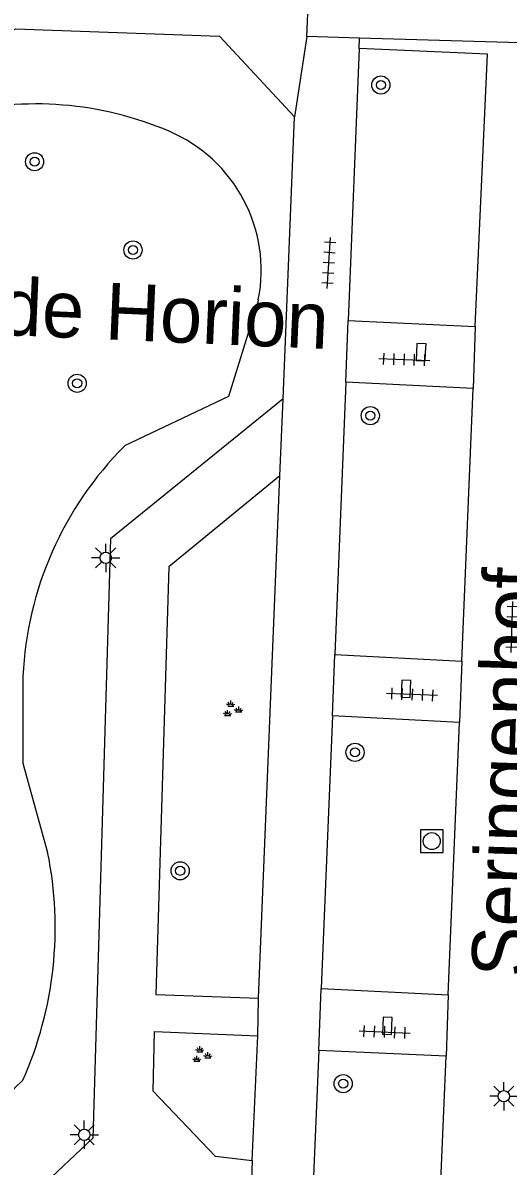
# Model space of a CAD drawing. Extents: x 132998 to 136004, y 396998 to 398512.
# Drawn here: x 134688.8 to 134710.2, y 397085.1 to 397135.5 of the extents above; entities that cross this region are included whole.
import ezdxf

# ---------------------------------------------------------------- set-up
doc = ezdxf.new("R2010")
doc.units = 0
for name, color, linetype in [('gg-anno-openbare ruimte label', 7, 'Continuous'), ('gg-knt-verharding', 7, 'Continuous'), ('gt-grn-groengrens', 7, 'Continuous'), ('gt-grn-weggrens', 7, 'Continuous'), ('gt-symb-boom', 7, 'Continuous'), ('gt-symb-groenvak', 7, 'Continuous'), ('gt-symb-kolk', 7, 'Continuous'), ('gt-symb-lichtmast', 7, 'Continuous'), ('gt-symb-rioolschacht', 7, 'Continuous'), ('gt-symb-tegel verharding', 7, 'Continuous')]:
    doc.layers.add(name, color=color, linetype=linetype)

# ---------------------------------------------------------------- blocks, each defined once
blk = doc.blocks.new('gt0-TEG1')
at = {"layer": 'gt-symb-tegel verharding'}
for p, q in [((-1.125, 0), (1.125, 0)), ((-0.9, -0.25), (-0.9, 0.25)), ((-0.45, -0.25), (-0.45, 0.25)), ((0, -0.25), (0, 0.25)), ((0.45, -0.25), (0.45, 0.25)), ((0.9, -0.25), (0.9, 0.25))]:
    blk.add_line(p, q, dxfattribs=at)
blk = doc.blocks.new('gt0-KOLK')
at = {"layer": 'gt-symb-kolk'}
blk.add_lwpolyline([(0, 0), (0.375, 0), (0.375, 0.4), (-0.375, 0.4), (-0.375, 0), (0, 0)], dxfattribs=at)
blk = doc.blocks.new('gt0-LMAST')
at = {"layer": 'gt-symb-lichtmast'}
for p, q in [((-0.005, 0.246), (-0.005, 0.621)), ((-0.182, 0.173), (-0.447, 0.438)), ((0.172, 0.173), (0.437, 0.438)), ((-0.255, -0.004), (-0.63, -0.004)), ((-0.182, -0.181), (-0.447, -0.446)), ((-0.005, -0.254), (-0.005, -0.629)), ((0.437, -0.446), (0.172, -0.181)), ((0.245, -0.004), (0.62, -0.004))]:
    blk.add_line(p, q, dxfattribs=at)
blk.add_circle((-0.005, -0.004), 0.25, dxfattribs=at)
blk = doc.blocks.new('gt0-GRVAK')
at = {"layer": 'gt-symb-groenvak'}
for p, q in [((-0.11, 0.189), (-0.228, 0.24)), ((-0.182, 0.153), (0.088, 0.153)), ((-0.091, 0.211), (-0.156, 0.322)), ((-0.047, 0.214), (-0.047, 0.393)), ((-0.004, 0.211), (0.061, 0.322)), ((0.015, 0.189), (0.133, 0.24)), ((0.262, -0.052), (0.197, 0.059)), ((0.305, -0.049), (0.305, 0.13)), ((0.349, -0.052), (0.414, 0.059)), ((-0.245, -0.228), (-0.363, -0.177)), ((-0.318, -0.264), (-0.047, -0.264)), ((-0.226, -0.206), (-0.291, -0.095)), ((-0.183, -0.203), (-0.183, -0.024)), ((-0.139, -0.206), (-0.074, -0.095)), ((-0.12, -0.228), (-0.002, -0.177)), ((0.243, -0.074), (0.125, -0.023)), ((0.17, -0.11), (0.441, -0.11)), ((0.368, -0.074), (0.486, -0.023))]:
    blk.add_line(p, q, dxfattribs=at)
blk = doc.blocks.new('gt0-BOOM')
at = {"layer": 'gt-symb-boom'}
for radius in [0.4, 0.2]:
    blk.add_circle((0, 0), radius, dxfattribs=at)
blk = doc.blocks.new('gt0-RS')
at = {"layer": 'gt-symb-rioolschacht'}
blk.add_lwpolyline([(-0.5, -0.5), (0.5, -0.5), (0.5, 0.5), (-0.5, 0.5)], close=True, dxfattribs=at)
blk.add_circle((0, 0), 0.375, dxfattribs=at)

msp = doc.modelspace()

# ---------------------------------------------------------------- linework, layer by layer
at = {"layer": 'gg-knt-verharding'}
for p, q in [((134701.35, 397134.91), (134701.466, 397137.709)), ((134703.673, 397134.842), (134701.35, 397134.91)), ((134703.66, 397134.387), (134703.174, 397122.391)), ((134700.309, 397118.936), (134700.814, 397131.362)), ((134703.174, 397122.391), (134708.777, 397122.125)), ((134703.075, 397119.68), (134702.581, 397107.679)), ((134708.687, 397119.395), (134703.075, 397119.68)), ((134708.181, 397107.376), (134708.687, 397119.395)), ((134700.172, 397115.546), (134695.28, 397111.54)), ((134699.232, 397092.524), (134700.172, 397115.546)), ((134702.581, 397107.679), (134708.181, 397107.376)), ((134702.488, 397104.963), (134701.983, 397092.951)), ((134708.074, 397104.67), (134702.488, 397104.963)), ((134707.586, 397092.676), (134708.074, 397104.67)), ((134701.983, 397092.951), (134707.586, 397092.676)), ((134698.952, 397085.378), (134699.19, 397090.861)), ((134701.885, 397090.225), (134701.383, 397078.21)), ((134707.497, 397089.97), (134701.885, 397090.225))]:
    msp.add_line(p, q, dxfattribs=at)
for points in [[(134654.019, 397114.308), (134663.51, 397119.58), (134663.89, 397121.47), (134688.52, 397135.24), (134697.5, 397134.93), (134700.814, 397131.362)], [(134712.5, 397134.83), (134712.427, 397134.656), (134712.25, 397134.59), (134703.673, 397134.842)], [(134708.777, 397122.125), (134709.308, 397134.134), (134703.66, 397134.387)], [(134700.309, 397118.936), (134692.7, 397112.77), (134691.93, 397086.35), (134686.46, 397081.21)], [(134695.28, 397111.54), (134694.7, 397092.688), (134699.232, 397092.524)], [(134694.59, 397088.43), (134694.639, 397091.061), (134699.19, 397090.861)], [(134701.383, 397078.21), (134706.976, 397077.931), (134707.497, 397089.97)], [(134694.59, 397088.43), (134697.32, 397085.57), (134698.952, 397085.378)]]:
    msp.add_lwpolyline(points, dxfattribs=at)
at = {"layer": 'gt-grn-groengrens'}
for points in [[(134699.218, 397123.305), (134697.907, 397119.046), (134693.321, 397116.862)], [(134688.844, 397106.707), (134688.844, 397102.885), (134689.936, 397098.954)]]:
    msp.add_lwpolyline(points, dxfattribs=at)
for centre, radius, start, end in [((134689.401, 397116.981), 14.956, 66.8228, 103.9814), ((134692.682, 397124.598), 6.662, 348.8091, 66.9868), ((134704.233, 397105.987), 15.405, 135.0965, 177.3213), ((134673.633, 397095.644), 16.636, 336.1156, 11.4771), ((134675.382, 397103.086), 19.552, 267.2131, 313.516)]:
    msp.add_arc(centre, radius, start, end, dxfattribs=at)
at = {"layer": 'gt-grn-weggrens'}
for p, q in [((134701.35, 397134.91), (134700.814, 397131.362)), ((134703.66, 397134.387), (134703.673, 397134.842)), ((134703.075, 397119.68), (134703.174, 397122.391)), ((134708.777, 397122.125), (134708.687, 397119.395)), ((134700.172, 397115.546), (134700.309, 397118.936)), ((134702.488, 397104.963), (134702.581, 397107.679)), ((134708.181, 397107.376), (134708.074, 397104.67)), ((134701.885, 397090.225), (134701.983, 397092.951)), ((134707.586, 397092.676), (134707.497, 397089.97)), ((134699.19, 397090.861), (134699.232, 397092.524)), ((134698.952, 397085.378), (134698.86, 397082.543))]:
    msp.add_line(p, q, dxfattribs=at)

# ---------------------------------------------------------------- block references
at = {"layer": 'gt-symb-boom'}
for p in [(134704.617, 397132.772), (134689.36, 397129.389), (134693.693, 397125.5), (134691.236, 397119.625), (134704.149, 397118.199), (134703.479, 397103.36), (134695.774, 397098.14), (134702.957, 397088.76)]:
    msp.add_blockref('gt0-BOOM', p, dxfattribs=at)
at = {"layer": 'gt-symb-groenvak'}
for p in [(134698.049, 397105.25), (134696.691, 397090.014)]:
    msp.add_blockref('gt0-GRVAK', p, dxfattribs=at)
at = {"layer": 'gt-symb-kolk', "rotation": 87.64984047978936}
for p in [(134706.59, 397120.983), (134705.925, 397106.154), (134705.097, 397091.295)]:
    msp.add_blockref('gt0-KOLK', p, dxfattribs=at)
at = {"layer": 'gt-symb-lichtmast'}
for p in [(134692.498, 397111.936), (134710.04, 397088.207), (134691.554, 397086.51)]:
    msp.add_blockref('gt0-LMAST', p, dxfattribs=at)
at = {"layer": 'gt-symb-rioolschacht'}
msp.add_blockref('gt0-RS', (134706.86, 397099.451), dxfattribs=at)
at = {"layer": 'gt-symb-tegel verharding'}
for p, rotation in [((134702.318, 397124.932), 86.27357411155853), ((134705.646, 397120.673), -2.1783688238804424), ((134710.398, 397108.882), 88.10803458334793), ((134705.992, 397105.91), 177.5353366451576), ((134704.782, 397091.038), -2.521907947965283)]:
    msp.add_blockref('gt0-TEG1', p, dxfattribs=dict(at, rotation=rotation))

# ---------------------------------------------------------------- texts
at = {"layer": 'gg-anno-openbare ruimte label'}
for s, rotation, p in [('Park de Horion', 357.5, (134679.991, 397122.108)), ('Seringenhof', 88.2, (134711.101, 397093.427))]:
    msp.add_text(s, height=2.5, rotation=rotation, dxfattribs=at).set_placement(p)

doc.saveas('drawing.dxf')
